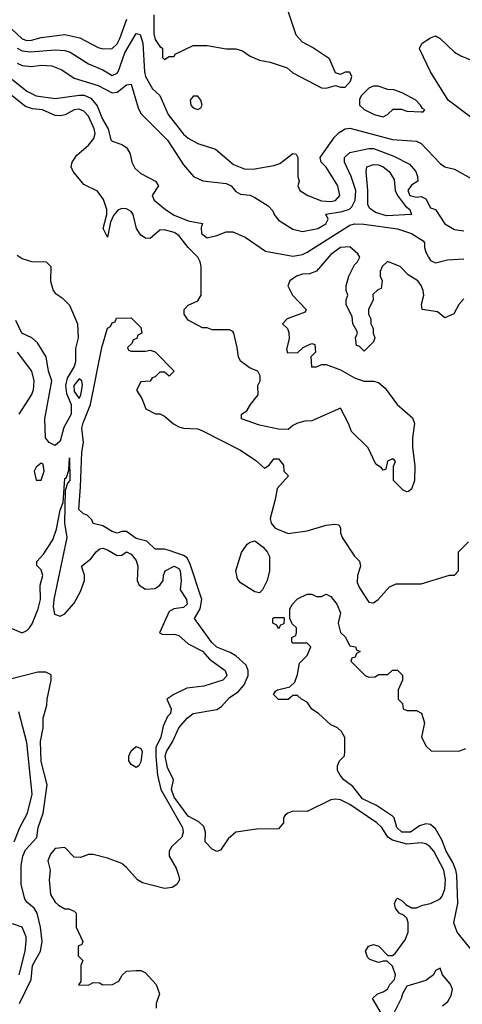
# Model space of a CAD drawing. Header units: inches. Extents: x 1793389 to 1900389, y 320802 to 470796.
# Tile 555 of 656: x 1864200 to 1866063, y 410546 to 414689. Entities that reach past the tile are written whole.
import ezdxf

# ---------------------------------------------------------------- set-up
doc = ezdxf.new("R2010")
doc.units = ezdxf.units.IN
doc.header["$MEASUREMENT"] = 0
doc.layers.add('B8461', color=7, linetype='Continuous')

msp = doc.modelspace()

# ---------------------------------------------------------------- linework, layer by layer
at = {"layer": 'B8461', "color": 2}
for points, elevation in [([(1864764.6, 414710), (1864764.6, 414630), (1864770, 414606), (1864790, 414576), (1864802, 414570), (1864802, 414530), (1864810, 414522), (1864830, 414534), (1864850, 414534), (1864855.3, 414544.7), (1864930, 414581), (1864990, 414581), (1865070, 414566.8), (1865110, 414566), (1865138, 414558), (1865170, 414536), (1865210, 414518.8), (1865254, 414510), (1865326.4, 414486.4), (1865350, 414466), (1865470, 414402.8), (1865490, 414401), (1865530, 414412), (1865550, 414404.7), (1865570, 414404.7), (1865593.2, 414430), (1865599, 414450), (1865590, 414468), (1865570, 414468), (1865550, 414458), (1865530, 414466), (1865504.7, 414524.7), (1865432.7, 414572.7), (1865390, 414595.3), (1865364.5, 414624.5), (1865328.7, 414730)], 246), ([(1864167.7, 414650), (1864210, 414608.9), (1864230, 414602.3), (1864250, 414603.1), (1864290, 414614.4), (1864390, 414626.7), (1864453.4, 414613.4), (1864530, 414572.7), (1864550, 414566.4), (1864590, 414567.7), (1864610, 414587.7), (1864621.6, 414610), (1864651.3, 414691.3)], 246), ([(1864190, 414568.9), (1864210, 414557.7), (1864246.1, 414553.9), (1864350, 414563.1), (1864390, 414560.3), (1864412.6, 414552.6), (1864490, 414503.8), (1864550, 414478.4), (1864590, 414454.9), (1864610, 414463.8), (1864614, 414470), (1864643.1, 414550), (1864690, 414631), (1864706.8, 414626.8), (1864718.7, 414590), (1864725.5, 414470), (1864730.3, 414450), (1864758.8, 414398.8), (1864790.6, 414370), (1864824.9, 414290), (1864890, 414208), (1864910, 414190.6), (1864950, 414168), (1865023.8, 414143.8), (1865099.9, 414079.9), (1865150, 414060.5), (1865190, 414061.6), (1865270, 414076), (1865295.2, 414084.8), (1865350, 414126), (1865363.6, 414123.6), (1865371, 414110), (1865371.3, 414030), (1865376, 414010), (1865371, 413990), (1865378.8, 413970), (1865413, 413950), (1865470, 413927.6), (1865510, 413924.7), (1865530, 413928.1), (1865548, 413950), (1865539.7, 413990), (1865490, 414069.3), (1865469, 414090), (1865465.2, 414110), (1865525.4, 414194.6), (1865545.4, 414214.6), (1865569.7, 414230.3), (1865590, 414232.4), (1865770, 414184.9), (1865870, 414178), (1865890, 414168), (1865970, 414084), (1865990, 414070.7), (1866030, 414060.7), (1866110, 414014.8)], 242), ([(1866170, 414225.1), (1866004.5, 414350), (1865929.4, 414470), (1865884.1, 414564.1), (1865882.7, 414570), (1865894, 414590), (1865930, 414613.4), (1865950, 414620.7), (1865957.5, 414617.5), (1865970, 414610.8), (1866030, 414552.7), (1866056.5, 414536.5), (1866190, 414482.4)], 242), ([(1864190, 414506.7), (1864210, 414497), (1864250, 414492.2), (1864290, 414498.4), (1864335.3, 414495.3), (1864378, 414478), (1864430, 414443), (1864530, 414411.8), (1864590, 414381.6), (1864610, 414384.9), (1864650, 414414.8), (1864670, 414418), (1864698.3, 414318.3), (1864710, 414294), (1864822.6, 414182.6), (1864890, 414078), (1864931.3, 414030), (1864970.6, 414010.6), (1865070, 414000.5), (1865090, 413990.5), (1865110, 413966), (1865130, 413954.8), (1865170.6, 413950.6), (1865190, 413941), (1865246.4, 413906.4), (1865265.4, 413885.4), (1865271.3, 413870), (1865290, 413846), (1865350, 413807.3), (1865390, 413797.3), (1865455.3, 413810), (1865489.2, 413830), (1865499, 413850), (1865489.3, 413870.7), (1865558, 413882), (1865587.9, 413892.1), (1865598.6, 413901.4), (1865612.8, 413930), (1865614.7, 413970), (1865595.8, 414030), (1865567.3, 414090), (1865567.3, 414110), (1865590, 414130.4), (1865670, 414147.2), (1865690, 414147.2), (1865775.6, 414115.6), (1865840.7, 414080.7), (1865867.3, 414050), (1865874.8, 414030), (1865876, 414010), (1865850, 413992.7), (1865833.4, 413970), (1865843, 413950), (1865870, 413942.4), (1865890, 413945.5), (1865910, 413936), (1865930, 413898), (1865950.7, 413890.7), (1865990.4, 413830.4), (1866030, 413806.8), (1866070, 413801)], 238), ([(1864151.5, 414451.5), (1864230, 414388.5), (1864270, 414368.7), (1864350, 414357.1), (1864450, 414371.5), (1864471.3, 414371.3), (1864499.4, 414359.4), (1864526.3, 414326.3), (1864549, 414270), (1864573, 414230), (1864584, 414184), (1864590, 414178), (1864630, 414164.7), (1864650, 414151), (1864664.9, 414124.9), (1864672.4, 414090), (1864684.4, 414064.4), (1864710, 414041.6), (1864771.3, 414010), (1864784.7, 413990), (1864758, 413950), (1864766.8, 413930), (1864814, 413890), (1864850, 413866.7), (1864910, 413843), (1864970, 413832), (1864964.7, 413815.3), (1864966, 413790), (1864990, 413771), (1865030, 413780.5), (1865070, 413797.1), (1865097.1, 413797.1), (1865150, 413774), (1865235.2, 413715.2), (1865350, 413694.4), (1865390, 413701.3), (1865410, 413710.4), (1865590, 413825.2), (1865610, 413830.2), (1865649.3, 413829.3), (1865790, 413809.2), (1865850.2, 413790.2), (1865898, 413758), (1865904, 413750), (1865904, 413730), (1865910.5, 413710.5), (1865920.7, 413690), (1865930, 413676), (1865950, 413666.8), (1866000.7, 413679.3), (1866070, 413683)], 234), ([(1866070, 413514), (1866049.1, 413490.9), (1866028.4, 413451.6), (1865990, 413434), (1865959.6, 413459.6), (1865894, 413470), (1865892, 413492), (1865901, 413530), (1865898.8, 413550), (1865890, 413571.3), (1865876, 413590), (1865835.3, 413615.3), (1865802, 413650), (1865748, 413672), (1865726, 413650), (1865718, 413630), (1865718, 413610), (1865726, 413590), (1865722, 413558), (1865707.3, 413552.7), (1865687.3, 413532.7), (1865688, 413510), (1865668, 413470), (1865668, 413450), (1865678, 413430), (1865678, 413410), (1865688, 413390), (1865688, 413370), (1865695.3, 413350), (1865690, 413334), (1865650, 413294), (1865630, 413314), (1865618, 413318), (1865614, 413350), (1865622, 413370), (1865619.6, 413379.6), (1865602, 413410), (1865599.6, 413439.6), (1865574, 413490), (1865574, 413510), (1865582, 413530), (1865574, 413550), (1865574, 413570), (1865586, 413610), (1865610, 413658), (1865622, 413670), (1865632, 413690), (1865623.6, 413703.6), (1865590, 413734), (1865550, 413731), (1865510, 413701), (1865449.3, 413630.7), (1865420.4, 413619.6), (1865390, 413618), (1865366, 413610), (1865338, 413590), (1865328.7, 413570), (1865348.7, 413530), (1865406, 413470), (1865402, 413458), (1865326, 413430), (1865306, 413410), (1865328, 413390), (1865333.6, 413373.6), (1865334, 413346), (1865323.1, 413303.1), (1865327.3, 413287.3), (1865371.6, 413288.4), (1865394, 413310), (1865410, 413318), (1865430, 413326), (1865442, 413322), (1865446, 413290), (1865426, 413270), (1865429.1, 413229.1), (1865450, 413228.7), (1865470, 413238), (1865490, 413238), (1865550, 413215.3), (1865610, 413182), (1865648.4, 413168.4), (1865690, 413168.7), (1865710, 413162), (1865738.6, 413138.6), (1865788.7, 413070), (1865853.6, 413013.6), (1865862, 412990), (1865853.2, 412930), (1865853.2, 412890), (1865864, 412810), (1865862, 412750), (1865850, 412714), (1865836.4, 412703.6), (1865830, 412702), (1865814, 412710), (1865774, 412750), (1865774, 412810), (1865782, 412830), (1865776.9, 412836.9), (1865770, 412842), (1865748.9, 412831.1), (1865742, 412798), (1865730, 412794), (1865723.6, 412803.6), (1865699.6, 412819.6), (1865667.1, 412887.1), (1865596.3, 412956.3), (1865584, 412990), (1865550, 413054), (1865430, 413001), (1865400.2, 412999.8), (1865370, 412992), (1865350, 412982), (1865330, 412964.7), (1865290, 412966.8), (1865210, 412982.8), (1865134, 413010), (1865134, 413030), (1865156.9, 413043.1), (1865172, 413070), (1865204.7, 413110), (1865202, 413150), (1865212, 413170), (1865212, 413190), (1865202, 413210), (1865170, 413222.8), (1865130, 413252), (1865121, 413270), (1865116, 413310), (1865102, 413370), (1865096.9, 413376.9), (1865083.6, 413383.6), (1865010, 413384.7), (1864990, 413392), (1864970, 413392), (1864910, 413424.7), (1864892, 413450), (1864892, 413470), (1864910, 413488), (1864950, 413506), (1864964.7, 413530), (1864963.8, 413650), (1864960.4, 413670), (1864950.4, 413690), (1864910, 413730.4), (1864870, 413781.6), (1864850, 413794), (1864810, 413805.5), (1864790, 413804), (1864750, 413768.8), (1864730, 413770.3), (1864710, 413782.6), (1864691.4, 413810), (1864678.4, 413870), (1864670, 413882), (1864650, 413893.4), (1864630, 413894.8), (1864612.7, 413887.3), (1864595.1, 413864.9), (1864583.1, 413836.9), (1864570, 413774), (1864552, 413810), (1864567.3, 413870), (1864566.8, 413890), (1864553.2, 413933.2), (1864527.1, 413967.1), (1864470, 413996), (1864424.9, 414050), (1864417.3, 414070), (1864420.7, 414090), (1864441.1, 414118.9), (1864490, 414161.6), (1864511.7, 414190), (1864517.6, 414210), (1864514, 414230), (1864490, 414282.8), (1864470, 414304.9), (1864450, 414312.2), (1864430, 414310.4), (1864391.3, 414288.7), (1864370, 414284.4), (1864350, 414286.4), (1864296, 414310), (1864254.4, 414314.4), (1864224.4, 414324.4), (1864142, 414390)], 230), ([(1864190, 413698), (1864210, 413684.7), (1864250, 413671.3), (1864310.9, 413670.9), (1864331, 413650), (1864330.5, 413589.5), (1864340.4, 413550), (1864350, 413538), (1864379.4, 413519.4), (1864410, 413488), (1864443.7, 413410), (1864446, 413350), (1864434.9, 413305.1), (1864434.7, 413250), (1864428.8, 413230), (1864399.7, 413180.3), (1864393.1, 413150), (1864396.8, 413116.8), (1864416.6, 413070), (1864416.5, 413030), (1864386.4, 412973.6), (1864370, 412915.1), (1864350, 412897.6), (1864323.7, 412910), (1864309.4, 412930), (1864306.3, 413010), (1864335.4, 413170), (1864321, 413210), (1864311.6, 413270), (1864275.8, 413330), (1864250.9, 413350.9), (1864209.7, 413369.7), (1864183.2, 413423.2)], 226), ([(1865724.7, 410504.7), (1865686, 410570), (1865706, 410590), (1865730, 410598), (1865748, 410610), (1865758, 410630), (1865778, 410650), (1865782, 410670), (1865770, 410706), (1865747.3, 410727.3), (1865730, 410728), (1865710, 410722), (1865674.6, 410734.6), (1865664.7, 410744.7), (1865655.3, 410770), (1865668.9, 410791.1), (1865690, 410798), (1865712, 410790), (1865750, 410752), (1865770, 410752), (1865780.4, 410759.6), (1865823.2, 410816.8), (1865836, 410850), (1865836, 410890), (1865830, 410908), (1865819.3, 410919.3), (1865798, 410930), (1865782, 410950), (1865778, 410970), (1865786, 410990), (1865790, 410992), (1865810, 410982), (1865825.4, 410965.4), (1865850, 410951.3), (1865870, 410951.3), (1865896.5, 410963.5), (1865930, 410970.7), (1865969.6, 410990.4), (1865978.3, 411001.7), (1865989.6, 411030), (1865992.1, 411070), (1865985.7, 411110), (1865943, 411190), (1865927, 411210), (1865910, 411221.3), (1865890, 411225.1), (1865830, 411220.4), (1865770, 411237.3), (1865749.6, 411250), (1865725.1, 411290), (1865703.7, 411310), (1865590, 411386.6), (1865550, 411406), (1865530, 411409.6), (1865510, 411407), (1865410, 411356.9), (1865350, 411359.1), (1865329, 411351), (1865317.6, 411342.4), (1865310.4, 411330), (1865310.3, 411309.7), (1865290, 411284.5), (1865197, 411283), (1865110.3, 411269.7), (1865077.3, 411242.7), (1865046, 411194), (1865030, 411189.3), (1865010, 411199.3), (1864980.7, 411230), (1864982.9, 411270), (1864974.9, 411294.9), (1864954.2, 411314.2), (1864910, 411337.6), (1864850, 411417), (1864838.7, 411450), (1864847.6, 411490), (1864822.7, 411542.7), (1864812.4, 411590), (1864817.7, 411610), (1864843, 411650), (1864869.6, 411710), (1864905.1, 411750), (1864930, 411770.4), (1865030, 411786), (1865050, 411798.7), (1865083.5, 411836.5), (1865119.5, 411860.5), (1865145.6, 411890), (1865161.6, 411930), (1865162, 411950), (1865152.9, 411972.9), (1865110, 412012.3), (1865086.3, 412026.3), (1865030, 412048.2), (1865008.3, 412068.3), (1864936, 412170), (1864959.6, 412210), (1864967, 412250), (1864918, 412398), (1864904.7, 412424.7), (1864890, 412434.5), (1864830, 412456), (1864810, 412460.9), (1864770, 412461.2), (1864735.1, 412495.1), (1864690, 412506.6), (1864650, 412535.3), (1864630, 412535.3), (1864610, 412529), (1864590, 412535.3), (1864550, 412559), (1864510, 412569), (1864504, 412584), (1864484.7, 412604.7), (1864468.7, 412610), (1864448.4, 412628.4), (1864456.6, 412723.4), (1864461.2, 412870), (1864468.9, 412910), (1864461.6, 412970), (1864466.9, 412993.1), (1864498.5, 413070), (1864546.6, 413310), (1864570, 413391.3), (1864582, 413398), (1864590, 413414), (1864602, 413418), (1864607.3, 413432.7), (1864670, 413434), (1864710, 413394), (1864714, 413370), (1864698, 413362), (1864692.7, 413347.3), (1864678, 413342), (1864672.7, 413327.3), (1864654, 413310), (1864658, 413298), (1864670, 413294), (1864730, 413294), (1864750, 413298), (1864770, 413291.3), (1864851, 413210), (1864830, 413188.7), (1864810, 413206), (1864790, 413206), (1864770, 413186), (1864758, 413182), (1864750, 413168), (1864710, 413166), (1864692, 413130), (1864714.8, 413094.8), (1864731.3, 413051.3), (1864771.3, 413031.3), (1864790, 413031), (1864810, 413021), (1864848.1, 412988.1), (1864870, 412976.3), (1864890, 412970.6), (1864950, 412968), (1864970, 412959.3), (1865130, 412877.3), (1865193.7, 412833.7), (1865230, 412802), (1865250, 412814), (1865270, 412842), (1865290, 412842), (1865310, 412814), (1865312, 412790), (1865331.3, 412770), (1865283.6, 412716.4), (1865276, 412670), (1865254, 412590), (1865259.1, 412570), (1865276, 412550), (1865330, 412527.7), (1865410, 412538), (1865490, 412561.6), (1865526, 412566), (1865543.6, 412563.6), (1865551.3, 412551.3), (1865551.3, 412530), (1865558, 412510), (1865610, 412432), (1865631.1, 412411.1), (1865634.8, 412390), (1865622, 412350), (1865621.1, 412321.1), (1865630, 412298), (1865670, 412238), (1865690, 412236), (1865708.7, 412250), (1865757.5, 412302.5), (1865784.5, 412315.5), (1865890, 412314.8), (1866010, 412351.3), (1866030, 412352), (1866048, 412370), (1866048, 412450), (1866090, 412492)], 226), ([(1864189, 413290), (1864249.2, 413210), (1864259, 413170), (1864257.2, 413130), (1864250, 413112), (1864197.2, 413030)], 230), ([(1864150, 412135.1), (1864210, 412109.3), (1864230, 412119), (1864241, 412130), (1864252.5, 412147.5), (1864277.3, 412210), (1864287.3, 412250), (1864286, 412310), (1864298, 412350), (1864290, 412374), (1864272.7, 412392.7), (1864272, 412410), (1864299.8, 412440.2), (1864339, 412501), (1864354.9, 412545.1), (1864370, 412626), (1864382.8, 412657.2), (1864390, 412758), (1864396.9, 412763.1), (1864406.8, 412793.2), (1864410, 412846), (1864410.9, 412750), (1864401.2, 412738.8), (1864392, 412708), (1864388.9, 412571.1), (1864398, 412510), (1864343.7, 412250), (1864341.5, 412218.5), (1864347.3, 412187.3), (1864370, 412179.3), (1864390, 412189.4), (1864430, 412234), (1864456.7, 412283.3), (1864472.7, 412330), (1864472.5, 412352.5), (1864460.7, 412390), (1864499.5, 412420.5), (1864522, 412450), (1864538, 412462), (1864550, 412465.6), (1864570, 412458.9), (1864610, 412434.3), (1864630, 412435.6), (1864650, 412449.4), (1864670, 412439.5), (1864690, 412413.2), (1864698, 412390), (1864694.5, 412330), (1864703.7, 412310), (1864730, 412292.3), (1864770, 412296), (1864790.6, 412309.4), (1864804, 412330), (1864804.9, 412350), (1864813, 412370), (1864850, 412389.7), (1864870, 412379.6), (1864875.3, 412370), (1864880.4, 412330), (1864875.6, 412290), (1864902, 412250), (1864904.7, 412230), (1864890, 412215.3), (1864849.7, 412210.3), (1864830, 412199.1), (1864788.9, 412108.9), (1864802.7, 412102.7), (1864850, 412103.6), (1864870, 412098.4), (1864910, 412062.7), (1864970, 412032), (1864998.7, 411998.7), (1865065.2, 411950), (1865070, 411938), (1865071.9, 411928.1), (1865055.3, 411910), (1864975.1, 411884.9), (1864903.6, 411876.4), (1864848.7, 411850), (1864819, 411830), (1864837.2, 411790), (1864834.5, 411770), (1864822.3, 411757.7), (1864803.5, 411716.5), (1864794.7, 411670), (1864773.9, 411626.1), (1864773.1, 411590), (1864779.6, 411510), (1864794.2, 411450), (1864885.4, 411290), (1864887.8, 411270), (1864882, 411250), (1864841.2, 411210), (1864829, 411190), (1864829.3, 411169.3), (1864859.1, 411119.1), (1864869.3, 411090), (1864872.7, 411070), (1864861.2, 411050), (1864842.5, 411037.5), (1864810, 411033), (1864717.2, 411057.2), (1864696.3, 411070), (1864650, 411122), (1864630, 411138), (1864570, 411161), (1864510, 411176), (1864490, 411176), (1864456.2, 411163.8), (1864430, 411165.5), (1864390, 411206), (1864350, 411201), (1864330, 411178), (1864319, 411150), (1864328.7, 411110), (1864324, 411070), (1864330, 411008.7), (1864350, 410975.3), (1864363.2, 410963.2), (1864390, 410948), (1864407.3, 410947.3), (1864430, 410938), (1864438, 410930), (1864438, 410870), (1864466, 410810), (1864462, 410798), (1864446, 410790), (1864446, 410750), (1864466, 410730), (1864458, 410710), (1864458, 410642), (1864447.3, 410627.3), (1864490, 410626), (1864510, 410638), (1864536.4, 410636.4), (1864550, 410628), (1864591.1, 410628.9), (1864616.9, 410643.1), (1864631.6, 410668.4), (1864650, 410686), (1864690, 410688.7), (1864710, 410688), (1864730, 410678), (1864775.3, 410630), (1864788, 410590), (1864775.3, 410550), (1864774, 410530)], 230), ([(1866106.6, 410770), (1866042.4, 410850), (1866028.4, 410888.4), (1866044, 410970), (1866040.5, 411090), (1866036.3, 411110), (1866023.1, 411143.1), (1865995.6, 411190), (1865977.7, 411237.7), (1865950, 411284), (1865930, 411302.7), (1865910, 411306), (1865883.4, 411296.6), (1865844.7, 411270), (1865809.2, 411270), (1865787.6, 411290), (1865776, 411330), (1865770, 411337.2), (1865702.5, 411382.5), (1865642.7, 411410), (1865602, 411462), (1865564, 411490), (1865548.7, 411510), (1865538, 411530), (1865538, 411550), (1865546, 411570), (1865568, 411592), (1865568.7, 411610), (1865568.4, 411668.4), (1865554.6, 411694.6), (1865538, 411710), (1865510, 411722), (1865458, 411770), (1865430, 411788), (1865410, 411818), (1865386, 411830), (1865370, 411846), (1865350, 411846), (1865330, 411828.7), (1865290, 411828.7), (1865268.7, 411850), (1865276.4, 411863.6), (1865286, 411870), (1865338, 411882), (1865358, 411902), (1865370, 411934), (1865378, 411982), (1865410, 412014), (1865426, 412050), (1865410, 412066), (1865350, 412066), (1865346, 412070), (1865346, 412090), (1865362, 412098), (1865366, 412110), (1865366, 412130), (1865347.3, 412147.3), (1865338, 412170), (1865338, 412210), (1865348, 412230), (1865370, 412252), (1865410, 412272), (1865430, 412272), (1865450, 412262), (1865470, 412262), (1865490, 412272), (1865510, 412262), (1865534.8, 412230), (1865550, 412194), (1865541, 412150), (1865551.1, 412111.1), (1865570, 412092), (1865590, 412054), (1865614, 412050), (1865618, 412038), (1865634, 412030), (1865618, 412022), (1865612.7, 412007.3), (1865598, 412002), (1865594, 411990), (1865654, 411930), (1865670, 411922), (1865696.4, 411923.6), (1865710, 411934), (1865750, 411934), (1865770, 411952), (1865790, 411952), (1865811.6, 411931.6), (1865812, 411910), (1865794, 411870), (1865794, 411830), (1865811.6, 411811.6), (1865814, 411790), (1865830, 411782), (1865870, 411782), (1865891, 411771), (1865904.7, 411730), (1865892, 411670), (1865911.6, 411631.6), (1865932.7, 411612.7), (1866048.4, 411611.6), (1866078, 411622)], 222), ([(1864199.7, 410550), (1864248, 410650), (1864254, 410710), (1864287.8, 410770), (1864294.7, 410810), (1864288, 410870), (1864273.6, 410930), (1864260.9, 410950), (1864230, 410976), (1864221.6, 410990), (1864206.9, 411050), (1864206.6, 411130), (1864213.7, 411170), (1864224.4, 411195.6), (1864272.6, 411247.4), (1864278.4, 411290), (1864299.5, 411350), (1864315.6, 411470), (1864290, 411568), (1864288.2, 411651.8), (1864299.3, 411710), (1864299.3, 411750), (1864314.6, 411805.4), (1864315.3, 411830), (1864333.2, 411910), (1864332.9, 411932.9), (1864310, 411944), (1864276.9, 411943.1), (1864150, 411911.8)], 234), ([(1864176.3, 411230), (1864200.5, 411290), (1864232.6, 411350), (1864252.6, 411430), (1864230, 411648), (1864196.2, 411776.2)], 238), ([(1864197.7, 410670), (1864222.6, 410770), (1864228, 410810), (1864227.8, 410830), (1864211.2, 410871.2), (1864170, 410885.1)], 238), ([(1865980.5, 410539.5), (1866002.3, 410557.7), (1866016.5, 410583.5), (1866022, 410610), (1866012.4, 410632.4), (1865979.6, 410670), (1865970, 410698), (1865950, 410688.7), (1865942, 410670), (1865910, 410646.6), (1865830, 410622), (1865811, 410590), (1865806, 410570), (1865770, 410498)], 226)]:
    msp.add_lwpolyline(points, dxfattribs=dict(at, elevation=elevation))
for points, elevation in [([(1865690, 414409), (1865670, 414401.2), (1865638.8, 414370), (1865630, 414355.3), (1865631, 414330), (1865650, 414311), (1865692, 414290), (1865730, 414281), (1865748, 414290), (1865772.7, 414312.7), (1865807.3, 414312.7), (1865830, 414304.7), (1865890, 414302), (1865898, 414302), (1865906, 414310), (1865895.3, 414315.3), (1865888, 414330), (1865868, 414350), (1865810, 414382), (1865774.6, 414394.6), (1865750, 414395.3), (1865708.9, 414408.9)], 246), ([(1864950, 414368), (1864930, 414368), (1864918, 414350), (1864921, 414330), (1864930, 414318), (1864950, 414311.3), (1864962, 414318), (1864968.7, 414330), (1864962, 414350)], 246), ([(1865744.1, 413864.1), (1865698.4, 413878.4), (1865674.3, 413894.3), (1865665.4, 413910), (1865666.2, 413970), (1865659.3, 414050), (1865662, 414070), (1865690, 414080.5), (1865710, 414078.4), (1865730.7, 414070), (1865754.8, 414050), (1865776.4, 414016.4), (1865780.9, 413970), (1865790.2, 413950), (1865824.3, 413904.3), (1865842, 413890), (1865850, 413869.6)], 234), ([(1864450, 413178), (1864428.1, 413150), (1864430, 413124.9), (1864450, 413094.8), (1864457.6, 413110), (1864464.2, 413150), (1864461.2, 413170)], 230), ([(1864290, 412823.7), (1864270, 412806), (1864260.4, 412790), (1864270, 412751.3), (1864290, 412751), (1864302.6, 412790), (1864298.3, 412818.3)], 230), ([(1865210, 412278), (1865190, 412282), (1865130, 412319), (1865117, 412337), (1865109.5, 412369.5), (1865133.2, 412446.8), (1865158, 412482), (1865170, 412491.3), (1865190, 412496), (1865224.7, 412470), (1865242, 412450), (1865251.3, 412430), (1865251.3, 412370), (1865242, 412330), (1865222, 412290)], 222), ([(1865290, 412126), (1865282, 412142), (1865266, 412150), (1865266, 412170), (1865270, 412174), (1865310, 412174), (1865314, 412170), (1865312.7, 412147.3), (1865298, 412142)], 222), ([(1864690, 411542), (1864670, 411555.3), (1864659, 411570), (1864659, 411590), (1864670, 411612), (1864690, 411631.3), (1864710, 411622), (1864716, 411610), (1864710, 411566), (1864702, 411550)], 230)]:
    msp.add_lwpolyline(points, close=True, dxfattribs=dict(at, elevation=elevation))

doc.saveas('drawing.dxf')
